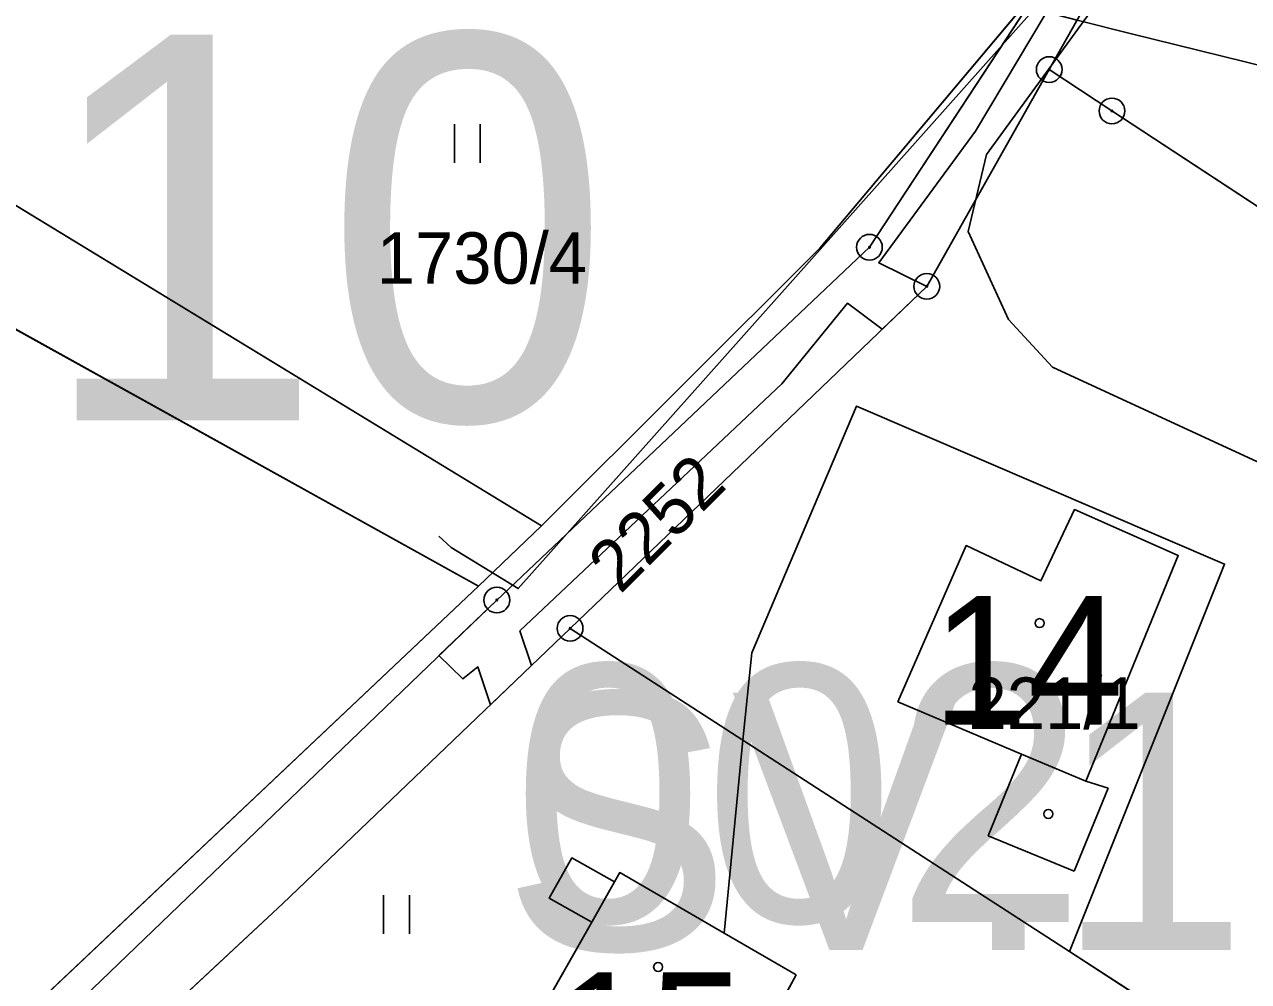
# Model space of a CAD drawing. Extents: x -706130 to -698555, y -971544 to -967260.
# Drawn here: x -703492.54 to -703444.94, y -970882.21 to -970845 of the extents above; entities that cross this region are included whole.
import ezdxf

# ---------------------------------------------------------------- set-up
doc = ezdxf.new("R2010")
doc.units = 0
for name, color, linetype in [('_Doplněk budov pro zastavěnost', 7, 'Continuous'), ('BPEJ hranice S', 7, 'Continuous'), ('BPEJ I-II trida ochrany S', 7, 'Continuous'), ('BPEJ kód', 7, 'Continuous'), ('KN_Budovy', 7, 'Continuous'), ('KN_Budovy_cisla_domovni', 7, 'Continuous'), ('KN_Hranice_parcel', 7, 'Continuous'), ('KN_Hranice_parcel_vnitrni_kresba', 7, 'Continuous'), ('KN_Parcelni cisla', 7, 'Continuous'), ('KN_Polygon parcely', 7, 'Continuous'), ('KN_POZEMKY_13_ZASTAVENA PLOCHA', 7, 'Continuous'), ('KN_POZEMKY_7_TTP', 7, 'Continuous'), ('KN_Věcná břemena k části', 7, 'Continuous'), ('KN_Značky bodu BP', 7, 'Continuous'), ('KN_Značky budov', 7, 'Continuous'), ('KN_Značky kultur', 7, 'Continuous'), ('Plochy smíšené obytné venkovské S', 7, 'Continuous'), ('Plochy verejnych prostranstvi - komunikace ostatni S', 7, 'Continuous'), ('Plochy zemědělské všeobecné CELEK S', 7, 'Continuous'), ('Regulační bloky v krajině S', 7, 'Continuous'), ('Regulační bloky zastavěné S', 7, 'Continuous'), ('Regulační bloky_číslo S NEZAPINAT', 7, 'Continuous'), ('Regulační kódy zastavěné S', 7, 'Continuous'), ('Vodovodní řady - rozváděcí S', 7, 'Continuous'), ('VÝŠKOPIS_vrstevnice zesílená', 7, 'Continuous'), ('Zastavene uzemi N', 7, 'Continuous'), ('Zastavene uzemi plochy N', 7, 'Continuous')]:
    doc.layers.add(name, color=color, linetype=linetype)

msp = doc.modelspace()

# ---------------------------------------------------------------- linework, layer by layer
at = {"layer": '_Doplněk budov pro zastavěnost'}
for p, q in [((-703453.77, -970873.37), (-703455.07, -970876.55)), ((-703451.26, -970874.42), (-703453.77, -970873.37)), ((-703451.72, -970877.92), (-703450.4, -970874.7)), ((-703450.4, -970874.7), (-703451.26, -970874.42)), ((-703455.07, -970876.55), (-703451.72, -970877.92))]:
    msp.add_line(p, q, dxfattribs=at)
at = {"layer": 'BPEJ hranice S'}
for points in [[(-703511.493, -970826.755), (-703487.954, -970832.642), (-703469.06, -970840.389), (-703458.611, -970843.043), (-703453.704, -970844.29), (-703453.558, -970844.327), (-703451.603, -970844.823), (-703449.547, -970845.346), (-703428.176, -970850.614), (-703421.765, -970850.513), (-703408.353, -970850.304), (-703393.176, -970847.825), (-703380.091, -970840.026), (-703378.619, -970839.149), (-703373.094, -970835.171), (-703370.987, -970833.655), (-703370.956, -970833.633), (-703363.621, -970828.353), (-703359.978, -970825.732), (-703359.389, -970819.602), (-703358.799, -970812.528)], [(-703393.176, -970847.825), (-703408.353, -970850.304), (-703421.765, -970850.513), (-703428.176, -970850.614), (-703449.547, -970845.346), (-703451.603, -970844.823), (-703453.558, -970844.327), (-703453.704, -970844.29), (-703458.611, -970843.043), (-703469.06, -970840.389), (-703487.954, -970832.642), (-703511.493, -970826.755)]]:
    msp.add_lwpolyline(points, dxfattribs=at)
at = {"layer": 'BPEJ I-II trida ochrany S'}
for p, q in [((-703464.26, -970869.43), (-703460.18, -970859.84)), ((-703460.18, -970859.84), (-703445.87, -970865.98)), ((-703445.87, -970865.98), (-703451.9, -970881.05)), ((-703464.6, -970872.83), (-703464.26, -970869.43)), ((-703465.33, -970880.33), (-703464.6, -970872.83)), ((-703472.14, -970878.97), (-703471.25, -970877.41)), ((-703471.25, -970877.41), (-703469.6, -970878.34)), ((-703469.6, -970878.34), (-703469.39, -970877.98)), ((-703469.39, -970877.98), (-703465.33, -970880.33)), ((-703470.48, -970879.91), (-703472.14, -970878.97)), ((-703473.71, -970885.6), (-703470.48, -970879.91)), ((-703451.9, -970881.05), (-703447.46, -970883.93))]:
    msp.add_line(p, q, dxfattribs=at)
msp.add_lwpolyline([(-703421.765, -970850.513), (-703428.176, -970850.614), (-703449.547, -970845.346), (-703451.602, -970844.823)], dxfattribs=at)
at = {"layer": 'KN_Budovy'}
for points in [[(-703458.58, -970871.34), (-703453.77, -970873.37), (-703451.26, -970874.42), (-703447.67, -970865.65), (-703451.71, -970863.86), (-703453.01, -970866.63), (-703455.92, -970865.26)], [(-703462.53, -970881.95), (-703465.33, -970880.33), (-703469.39, -970877.98), (-703469.6, -970878.34), (-703470.48, -970879.91), (-703473.71, -970885.6), (-703467.02, -970889.37), (-703466.67, -970889.57), (-703464.77, -970886.07)]]:
    msp.add_lwpolyline(points, close=True, dxfattribs=at)
at = {"layer": 'KN_Hranice_parcel'}
for p, q in [((-703459.68, -970853.66), (-703452.93, -970843.37)), ((-703472.43, -970864.49), (-703474.88, -970866.84)), ((-703501.32, -970891.81), (-703474.88, -970866.84)), ((-703464.6, -970872.83), (-703471.32, -970868.48)), ((-703464.6, -970872.83), (-703451.9, -970881.05)), ((-703447.46, -970883.93), (-703451.9, -970881.05))]:
    msp.add_line(p, q, dxfattribs=at)
for points in [[(-703452.69, -970846.75), (-703451.29, -970844.27), (-703447.23, -970838.63), (-703441.75, -970833.26), (-703436.96, -970831.68), (-703432.27, -970831.14), (-703418.68, -970830.83), (-703411.87, -970830.14)], [(-703474.88, -970866.84), (-703506.21, -970849.47), (-703523.76, -970846.61), (-703555.18, -970837.49)], [(-703538.21, -970838.47), (-703526.25, -970841.87), (-703502.42, -970846.23), (-703472.43, -970864.49)], [(-703472.43, -970864.49), (-703461.61, -970853.7), (-703452.93, -970843.37)], [(-703452.69, -970846.75), (-703457.45, -970855.18), (-703471.32, -970868.48)], [(-703427.86, -970863.06), (-703450.25, -970848.36), (-703452.69, -970846.75)], [(-703499.83, -970896.3), (-703490.22, -970882.81), (-703474.17, -970867.38), (-703459.68, -970853.66)], [(-703451.9, -970881.05), (-703445.87, -970865.98), (-703460.18, -970859.84), (-703464.26, -970869.43), (-703464.6, -970872.83)], [(-703471.32, -970868.48), (-703482.51, -970879.2), (-703488.16, -970884.46)], [(-703464.6, -970872.83), (-703465.33, -970880.33), (-703469.39, -970877.98), (-703469.6, -970878.34), (-703471.25, -970877.41), (-703472.14, -970878.97), (-703470.48, -970879.91), (-703473.71, -970885.6), (-703467.02, -970889.37), (-703468.24, -970891.57), (-703455.67, -970896.63), (-703447.46, -970883.93)]]:
    msp.add_lwpolyline(points, dxfattribs=at)
at = {"layer": 'KN_Hranice_parcel_vnitrni_kresba'}
for p, q in [((-703451.71, -970863.86), (-703453.01, -970866.63)), ((-703447.67, -970865.65), (-703451.71, -970863.86)), ((-703458.58, -970871.34), (-703455.92, -970865.26)), ((-703455.92, -970865.26), (-703453.01, -970866.63)), ((-703451.26, -970874.42), (-703447.67, -970865.65)), ((-703453.77, -970873.37), (-703458.58, -970871.34)), ((-703453.77, -970873.37), (-703455.07, -970876.55)), ((-703451.26, -970874.42), (-703453.77, -970873.37)), ((-703450.4, -970874.7), (-703451.72, -970877.92)), ((-703451.26, -970874.42), (-703450.4, -970874.7)), ((-703455.07, -970876.55), (-703451.72, -970877.92)), ((-703469.6, -970878.34), (-703470.48, -970879.91)), ((-703462.53, -970881.95), (-703465.33, -970880.33)), ((-703462.53, -970881.95), (-703464.77, -970886.07))]:
    msp.add_line(p, q, dxfattribs=at)
at = {"layer": 'KN_Polygon parcely'}
for points in [[(-703389.31, -970823.75), (-703402.06, -970826.91), (-703418.87, -970828.7), (-703432.41, -970829.1), (-703437.23, -970829.33), (-703442.53, -970831.54), (-703448.86, -970837.18), (-703452.93, -970843.37), (-703459.68, -970853.66), (-703474.17, -970867.38), (-703490.22, -970882.81), (-703499.83, -970896.3)], [(-703498.45, -970897.74), (-703488.16, -970884.46), (-703482.51, -970879.2), (-703471.32, -970868.48), (-703457.45, -970855.18), (-703452.69, -970846.75), (-703451.29, -970844.27), (-703447.23, -970838.63), (-703441.75, -970833.26), (-703436.96, -970831.68), (-703432.27, -970831.14), (-703418.68, -970830.83), (-703411.87, -970830.14), (-703402.39, -970829.19), (-703388.15, -970825.71)]]:
    msp.add_lwpolyline(points, dxfattribs=at)
for points in [[(-703425.73, -970858.68), (-703411.87, -970830.14), (-703418.68, -970830.83), (-703432.27, -970831.14), (-703436.96, -970831.68), (-703441.75, -970833.26), (-703447.23, -970838.63), (-703451.29, -970844.27), (-703452.69, -970846.75), (-703450.25, -970848.36), (-703427.86, -970863.06)], [(-703555.18, -970837.49), (-703557.44, -970858.68), (-703499.8, -970888.55), (-703501.32, -970891.81), (-703474.88, -970866.84), (-703506.21, -970849.47), (-703523.76, -970846.61)], [(-703474.88, -970866.84), (-703472.43, -970864.49), (-703502.42, -970846.23), (-703526.25, -970841.87), (-703538.21, -970838.47), (-703555.18, -970837.49), (-703523.76, -970846.61), (-703506.21, -970849.47)], [(-703502.42, -970846.23), (-703472.43, -970864.49), (-703461.61, -970853.7), (-703452.93, -970843.37), (-703538.21, -970838.47), (-703526.25, -970841.87)], [(-703499.83, -970896.3), (-703490.22, -970882.81), (-703474.17, -970867.38), (-703459.68, -970853.66), (-703452.93, -970843.37), (-703461.61, -970853.7), (-703472.43, -970864.49), (-703474.88, -970866.84), (-703501.32, -970891.81), (-703504.94, -970899.58)], [(-703452.69, -970846.75), (-703457.45, -970855.18), (-703471.32, -970868.48), (-703464.6, -970872.83), (-703464.26, -970869.43), (-703460.18, -970859.84), (-703445.87, -970865.98), (-703451.9, -970881.05), (-703447.46, -970883.93), (-703442.41, -970887.6), (-703439.8, -970887.64), (-703427.86, -970863.06), (-703450.25, -970848.36)], [(-703451.9, -970881.05), (-703445.87, -970865.98), (-703460.18, -970859.84), (-703464.26, -970869.43), (-703464.6, -970872.83)], [(-703442.41, -970887.6), (-703447.46, -970883.93), (-703455.67, -970896.63), (-703468.24, -970891.57), (-703467.02, -970889.37), (-703473.71, -970885.6), (-703470.48, -970879.91), (-703472.14, -970878.97), (-703471.25, -970877.41), (-703469.6, -970878.34), (-703469.39, -970877.98), (-703465.33, -970880.33), (-703464.6, -970872.83), (-703471.32, -970868.48), (-703482.51, -970879.2), (-703488.16, -970884.46), (-703452.3, -970905.59), (-703445.35, -970892.94), (-703444.01, -970890.5)], [(-703473.71, -970885.6), (-703467.02, -970889.37), (-703468.24, -970891.57), (-703455.67, -970896.63), (-703447.46, -970883.93), (-703451.9, -970881.05), (-703464.6, -970872.83), (-703465.33, -970880.33), (-703469.39, -970877.98), (-703469.6, -970878.34), (-703471.25, -970877.41), (-703472.14, -970878.97), (-703470.48, -970879.91)]]:
    msp.add_lwpolyline(points, close=True, dxfattribs=at)
at = {"layer": 'KN_POZEMKY_13_ZASTAVENA PLOCHA'}
for p, q in [((-703464.26, -970869.43), (-703460.18, -970859.84)), ((-703460.18, -970859.84), (-703445.87, -970865.98)), ((-703445.87, -970865.98), (-703451.9, -970881.05)), ((-703464.6, -970872.83), (-703464.26, -970869.43)), ((-703465.33, -970880.33), (-703464.6, -970872.83)), ((-703451.9, -970881.05), (-703464.6, -970872.83)), ((-703464.6, -970872.83), (-703451.9, -970881.05)), ((-703472.14, -970878.97), (-703471.25, -970877.41)), ((-703471.25, -970877.41), (-703469.6, -970878.34)), ((-703469.6, -970878.34), (-703469.39, -970877.98)), ((-703469.39, -970877.98), (-703465.33, -970880.33)), ((-703470.48, -970879.91), (-703472.14, -970878.97)), ((-703473.71, -970885.6), (-703470.48, -970879.91)), ((-703451.9, -970881.05), (-703447.46, -970883.93))]:
    msp.add_line(p, q, dxfattribs=at)
at = {"layer": 'KN_POZEMKY_7_TTP'}
for p, q in [((-703461.61, -970853.7), (-703452.93, -970843.37)), ((-703452.93, -970843.37), (-703461.61, -970853.7)), ((-703459.68, -970853.66), (-703452.93, -970843.37)), ((-703452.93, -970843.37), (-703459.68, -970853.66)), ((-703451.29, -970844.27), (-703452.69, -970846.75)), ((-703452.69, -970846.75), (-703451.29, -970844.27)), ((-703502.42, -970846.23), (-703472.43, -970864.49)), ((-703472.43, -970864.49), (-703502.42, -970846.23)), ((-703452.69, -970846.75), (-703457.45, -970855.18)), ((-703457.45, -970855.18), (-703452.69, -970846.75)), ((-703452.69, -970846.75), (-703450.25, -970848.36)), ((-703450.25, -970848.36), (-703452.69, -970846.75)), ((-703450.25, -970848.36), (-703427.86, -970863.06)), ((-703427.86, -970863.06), (-703450.25, -970848.36)), ((-703474.88, -970866.84), (-703506.21, -970849.47)), ((-703506.21, -970849.47), (-703474.88, -970866.84)), ((-703474.17, -970867.38), (-703459.68, -970853.66)), ((-703459.68, -970853.66), (-703474.17, -970867.38)), ((-703472.43, -970864.49), (-703461.61, -970853.7)), ((-703461.61, -970853.7), (-703472.43, -970864.49)), ((-703457.45, -970855.18), (-703471.32, -970868.48)), ((-703471.32, -970868.48), (-703457.45, -970855.18)), ((-703460.18, -970859.84), (-703464.26, -970869.43)), ((-703445.87, -970865.98), (-703460.18, -970859.84)), ((-703472.43, -970864.49), (-703474.88, -970866.84)), ((-703474.88, -970866.84), (-703472.43, -970864.49)), ((-703451.9, -970881.05), (-703445.87, -970865.98)), ((-703501.32, -970891.81), (-703474.88, -970866.84)), ((-703474.88, -970866.84), (-703501.32, -970891.81)), ((-703490.22, -970882.81), (-703474.17, -970867.38)), ((-703474.17, -970867.38), (-703490.22, -970882.81)), ((-703471.32, -970868.48), (-703482.51, -970879.2)), ((-703482.51, -970879.2), (-703471.32, -970868.48)), ((-703471.32, -970868.48), (-703464.6, -970872.83)), ((-703464.6, -970872.83), (-703471.32, -970868.48)), ((-703464.26, -970869.43), (-703464.6, -970872.83)), ((-703464.6, -970872.83), (-703465.33, -970880.33)), ((-703471.25, -970877.41), (-703472.14, -970878.97)), ((-703469.6, -970878.34), (-703471.25, -970877.41)), ((-703469.39, -970877.98), (-703469.6, -970878.34)), ((-703465.33, -970880.33), (-703469.39, -970877.98)), ((-703472.14, -970878.97), (-703470.48, -970879.91)), ((-703482.51, -970879.2), (-703488.16, -970884.46)), ((-703488.16, -970884.46), (-703482.51, -970879.2)), ((-703470.48, -970879.91), (-703473.71, -970885.6)), ((-703447.46, -970883.93), (-703451.9, -970881.05))]:
    msp.add_line(p, q, dxfattribs=at)
at = {"layer": 'KN_Věcná břemena k části'}
msp.add_lwpolyline([(-703473.27, -970868.58), (-703463.09, -970858.97), (-703460.54, -970855.84), (-703459.18, -970856.84), (-703457.45, -970855.18), (-703459.32, -970854.26), (-703455.56, -970849.15), (-703448.51, -970837.33), (-703447.6, -970836.06), (-703448.86, -970837.18), (-703452.93, -970843.37), (-703459.68, -970853.66), (-703474.17, -970867.38), (-703476.42, -970869.54), (-703475.49, -970870.45), (-703474.91, -970869.98), (-703474.42, -970871.45), (-703472.82, -970869.92)], close=True, dxfattribs=at)
at = {"layer": 'KN_Značky bodu BP'}
for centre, radius in [((-703452.69, -970846.75), 0.5), ((-703452.69, -970846.75), 0.0303), ((-703450.25, -970848.36), 0.5), ((-703450.25, -970848.36), 0.0303), ((-703459.68, -970853.66), 0.5), ((-703459.68, -970853.66), 0.0303), ((-703457.45, -970855.18), 0.5), ((-703457.45, -970855.18), 0.0303), ((-703474.17, -970867.38), 0.5), ((-703474.17, -970867.38), 0.0303), ((-703471.32, -970868.48), 0.5), ((-703471.32, -970868.48), 0.0303)]:
    msp.add_circle(centre, radius, dxfattribs=at)
at = {"layer": 'KN_Značky budov'}
for centre in [(-703453.067, -970868.279), (-703452.727, -970875.699), (-703467.897, -970881.649)]:
    msp.add_circle(centre, 0.175, dxfattribs=at)
at = {"layer": 'KN_Značky kultur'}
for p, q in [((-703475.821, -970850.38), (-703475.821, -970848.88)), ((-703474.82, -970850.38), (-703474.82, -970848.88)), ((-703478.571, -970880.36), (-703478.571, -970878.86)), ((-703477.57, -970880.36), (-703477.57, -970878.86))]:
    msp.add_line(p, q, dxfattribs=at)
at = {"layer": 'Plochy smíšené obytné venkovské S'}
for p, q in [((-703452.69, -970846.75), (-703457.45, -970855.18)), ((-703457.45, -970855.18), (-703471.32, -970868.48)), ((-703471.32, -970868.48), (-703482.51, -970879.2)), ((-703482.51, -970879.2), (-703488.16, -970884.46))]:
    msp.add_line(p, q, dxfattribs=at)
msp.add_lwpolyline([(-703447.23, -970838.63), (-703451.29, -970844.27), (-703452.69, -970846.75)], dxfattribs=at)
at = {"layer": 'Plochy verejnych prostranstvi - komunikace ostatni S'}
for p, q in [((-703452.93, -970843.37), (-703459.68, -970853.66)), ((-703459.68, -970853.66), (-703474.17, -970867.38)), ((-703471.32, -970868.48), (-703457.45, -970855.18))]:
    msp.add_line(p, q, dxfattribs=at)
for points in [[(-703457.45, -970855.18), (-703452.69, -970846.75), (-703451.29, -970844.27), (-703447.23, -970838.63)], [(-703474.17, -970867.38), (-703490.22, -970882.81), (-703499.83, -970896.3), (-703504.94, -970899.58), (-703506.43, -970902.79), (-703498.45, -970897.74), (-703488.16, -970884.46)], [(-703488.16, -970884.46), (-703482.51, -970879.2), (-703471.32, -970868.48)]]:
    msp.add_lwpolyline(points, dxfattribs=at)
at = {"layer": 'Plochy zemědělské všeobecné CELEK S'}
for p, q in [((-703452.93, -970843.37), (-703461.61, -970853.7)), ((-703461.61, -970853.7), (-703452.93, -970843.37)), ((-703459.68, -970853.66), (-703452.93, -970843.37)), ((-703474.17, -970867.38), (-703459.68, -970853.66)), ((-703461.61, -970853.7), (-703472.43, -970864.49)), ((-703472.43, -970864.49), (-703461.61, -970853.7)), ((-703472.43, -970864.49), (-703474.88, -970866.84)), ((-703474.88, -970866.84), (-703472.43, -970864.49)), ((-703474.88, -970866.84), (-703501.32, -970891.81)), ((-703501.32, -970891.81), (-703474.88, -970866.84)), ((-703490.22, -970882.81), (-703474.17, -970867.38))]:
    msp.add_line(p, q, dxfattribs=at)
at = {"layer": 'Regulační bloky v krajině S'}
for p, q in [((-703459.68, -970853.66), (-703452.93, -970843.37)), ((-703474.17, -970867.38), (-703459.68, -970853.66)), ((-703490.22, -970882.81), (-703474.17, -970867.38))]:
    msp.add_line(p, q, dxfattribs=at)
at = {"layer": 'Regulační bloky zastavěné S'}
for p, q in [((-703452.93, -970843.37), (-703459.68, -970853.66)), ((-703452.69, -970846.75), (-703457.45, -970855.18)), ((-703459.68, -970853.66), (-703474.17, -970867.38)), ((-703457.45, -970855.18), (-703471.32, -970868.48)), ((-703471.32, -970868.48), (-703457.45, -970855.18)), ((-703471.32, -970868.48), (-703482.51, -970879.2)), ((-703482.51, -970879.2), (-703488.16, -970884.46))]:
    msp.add_line(p, q, dxfattribs=at)
for points in [[(-703457.45, -970855.18), (-703452.69, -970846.75), (-703451.29, -970844.27), (-703447.23, -970838.63)], [(-703447.23, -970838.63), (-703451.29, -970844.27), (-703452.69, -970846.75)], [(-703474.17, -970867.38), (-703490.22, -970882.81), (-703499.83, -970896.3), (-703504.94, -970899.58), (-703506.43, -970902.79), (-703498.45, -970897.74), (-703488.16, -970884.46)], [(-703488.16, -970884.46), (-703482.51, -970879.2), (-703471.32, -970868.48)]]:
    msp.add_lwpolyline(points, dxfattribs=at)
at = {"layer": 'Vodovodní řady - rozváděcí S'}
msp.add_lwpolyline([(-703476.43, -970864.89), (-703475.941, -970865.34), (-703473.335, -970866.935), (-703443.304, -970833.201), (-703437.285, -970830.886), (-703404.411, -970828.108), (-703393.1, -970825.074), (-703379.63, -970821.54), (-703374.529, -970821.865), (-703373.866, -970800.746), (-703371.31, -970790.326), (-703375.057, -970772.152), (-703382.885, -970748.723), (-703395.355, -970721.994), (-703400.142, -970704.227), (-703400.891, -970700.801), (-703405.476, -970679.385), (-703414.392, -970657.693), (-703429.867, -970607.822)], dxfattribs=at)
at = {"layer": 'VÝŠKOPIS_vrstevnice zesílená'}
msp.add_lwpolyline([(-703388.502, -970919.244), (-703394.636, -970919.815), (-703399.202, -970917.532), (-703407.049, -970905.976), (-703414.753, -970887.714), (-703421.601, -970876.301), (-703426.167, -970871.878), (-703431.873, -970867.883), (-703452.56, -970858.324), (-703454.272, -970856.469), (-703455.842, -970853.045), (-703455.129, -970850.049), (-703448.994, -970841.632), (-703436.867, -970830.788), (-703432.301, -970824.511), (-703428.877, -970814.667)], dxfattribs=at)
at = {"layer": 'Zastavene uzemi N'}
msp.add_lwpolyline([(-703490.22, -970882.81), (-703488.16, -970884.46), (-703452.3, -970905.59), (-703445.35, -970892.94), (-703444.01, -970890.5), (-703442.41, -970887.6), (-703439.8, -970887.64), (-703427.86, -970863.06), (-703425.73, -970858.68), (-703411.87, -970830.14), (-703412.123, -970827.982), (-703418.87, -970828.7), (-703432.41, -970829.1), (-703437.23, -970829.33), (-703442.53, -970831.54), (-703448.86, -970837.18), (-703452.93, -970843.37), (-703459.68, -970853.66), (-703474.17, -970867.38)], close=True, dxfattribs=at)
at = {"layer": 'Zastavene uzemi plochy N'}
msp.add_lwpolyline([(-703490.22, -970882.81), (-703488.16, -970884.46), (-703452.3, -970905.59), (-703445.35, -970892.94), (-703444.01, -970890.5), (-703442.41, -970887.6), (-703439.8, -970887.64), (-703427.86, -970863.06), (-703425.73, -970858.68), (-703411.87, -970830.14), (-703412.123, -970827.982), (-703418.87, -970828.7), (-703432.41, -970829.1), (-703437.23, -970829.33), (-703442.53, -970831.54), (-703448.86, -970837.18), (-703452.93, -970843.37), (-703459.68, -970853.66), (-703474.17, -970867.38)], close=True, dxfattribs=at)

# ---------------------------------------------------------------- texts
at = {"layer": 'BPEJ kód'}
msp.add_text('7.44.10', height=15, dxfattribs=at).set_placement((-703536.654, -970860.394))
at = {"layer": 'KN_Budovy_cisla_domovni'}
for s, p in [('14', (-703457.242, -970872.229)), ('15', (-703471.982, -970886.864))]:
    msp.add_text(s, height=5, dxfattribs=at).set_placement(p)
at = {"layer": 'KN_Parcelni cisla'}
for s, p in [('1730/4', (-703478.84, -970855.08)), ('221/1', (-703455.83, -970872.39))]:
    msp.add_text(s, height=2, dxfattribs=at).set_placement(p)
msp.add_text('2252', height=2, rotation=45, dxfattribs=at).set_placement((-703469.368, -970867.181))
at = {"layer": 'Regulační bloky_číslo S NEZAPINAT'}
msp.add_text('002', height=10, dxfattribs=at).set_placement((-703473.566, -970879.9))
at = {"layer": 'Regulační kódy zastavěné S'}
msp.add_text('SV.1.15.70', height=10, dxfattribs=at).set_placement((-703473.972, -970880.987))

doc.saveas('drawing.dxf')
